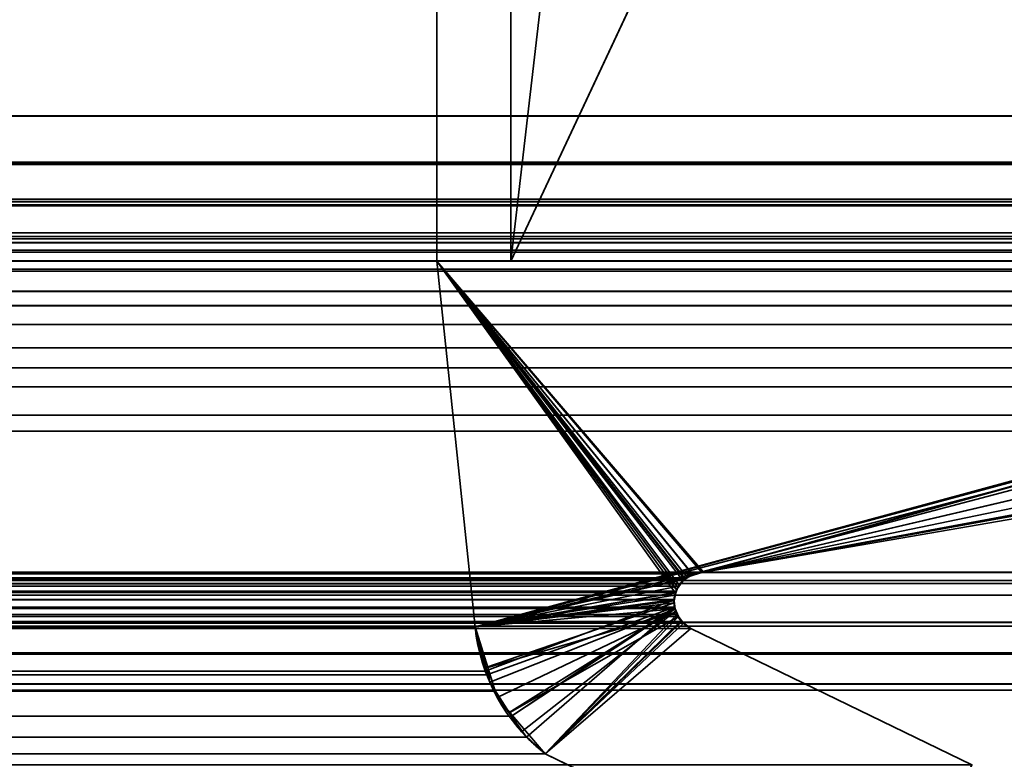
# Model space of a CAD drawing. Header units: millimetres. Extents: x -490 to 6690, y -115 to 152.
# Tile 950 of 1056: x 4953.59 to 4956.91, y 3.32 to 5.82. Entities that reach past the tile are written whole.
import ezdxf

# ---------------------------------------------------------------- set-up
doc = ezdxf.new("R2010")
doc.units = ezdxf.units.MM
doc.layers.add('152', color=253, linetype='Continuous')

# ---------------------------------------------------------------- blocks, each defined once
blk = doc.blocks.new('UG_SURFACE_004')
at = {"layer": '152', "color": 252, "linetype": 'Continuous', "lineweight": 35}
for points in [[(5144.0001, -6.2, 2202.5001), (5144.0001, 133.2, 2202.5001), (3855.9999, 133.2, 2202.5001), (3855.9999, -6.2, 2202.5001)], [(4006, -6.2, 2052.5), (4006, 133.2, 2052.5), (4994, 133.2, 2052.5), (4994, -6.2, 2052.5)]]:
    blk.add_3dface(points, dxfattribs=at)
blk = doc.blocks.new('UG_SURFACE_277')
at = {"layer": '152', "color": 254, "linetype": 'Continuous', "lineweight": 35}
for points in [[(4979.25, -10, 2032.7499), (4979.25, 136.75, 2032.7499), (4020.75, 136.75, 2032.7499), (4020.75, -10, 2032.7499)], [(4955.2498, 131.75, 2008.75), (4955.2498, 5, 2008.75), (4044.7502, 5, 2008.75), (4044.7502, 131.75, 2008.75)], [(4959.0001, 13, 2012.5), (4959.0001, 5, 2012.5), (4955.2498, 5, 2008.75), (4955.2498, 131.75, 2008.75)], [(4971.4999, 21, 2025.0001), (4971.4999, -8, 2025.0001), (4028.5001, -8, 2025.0001), (4028.5001, 21, 2025.0001)], [(4967, 5, 2020.4999), (4967, 21, 2020.4999), (4033, 21, 2020.4999), (4033, 5, 2020.4999)], [(4962.9998, 13, 2016.5), (4962.9998, 5, 2016.5), (4037.0002, 5, 2016.5), (4037.0002, 13, 2016.5)], [(4959.0001, 5, 2012.5), (4959.0001, 13, 2012.5), (4040.9999, 13, 2012.5), (4040.9999, 5, 2012.5)], [(4967, 5, 2020.4999), (4033, 5, 2020.4999), (4037.0002, 5, 2016.5), (4962.9998, 5, 2016.5)], [(4959.0001, 5, 2012.5), (4040.9999, 5, 2012.5), (4044.7502, 5, 2008.75), (4955.2498, 5, 2008.75)]]:
    blk.add_3dface(points, dxfattribs=at)
blk = doc.blocks.new('UG_SURFACE_278')
at = {"layer": '152', "color": 7, "linetype": 'Continuous', "lineweight": 35}
for points in [[(4955.2498, 5, 2008.75), (4955.2498, 131.75, 2008.75), (4044.7502, 131.75, 2008.75), (4044.7502, 5, 2008.75)], [(4045.0001, 5, 2008.5001), (4045.0001, 131.75, 2008.5001), (4954.9999, 131.75, 2008.5001), (4954.9999, 5, 2008.5001)], [(4955.2498, 131.75, 2008.75), (4955.2498, 5, 2008.75), (4954.9999, 5, 2008.5001), (4954.9999, 131.75, 2008.5001)], [(4954.9999, 5, 2008.5001), (4955.2498, 5, 2008.75), (4044.7502, 5, 2008.75), (4045.0001, 5, 2008.5001)]]:
    blk.add_3dface(points, dxfattribs=at)
blk = doc.blocks.new('UG_SURFACE_279')
at = {"layer": '152', "color": 7, "linetype": 'Continuous', "lineweight": 35}
for points in [[(4955.2498, 5, -7.5), (4954.9999, 5, -7.5), (4954.9999, 131.75, -7.5), (4955.2498, 131.75, -7.5)], [(4954.9999, 5, 2008.5001), (4954.9999, 131.75, 2008.5001), (4954.9999, 131.75, -7.5), (4954.9999, 5, -7.5)], [(4954.9999, 131.75, 2008.5001), (4954.9999, 5, 2008.5001), (4955.2498, 5, 2008.75), (4955.2498, 131.75, 2008.75)], [(4955.2498, 5, -7.5), (4955.2498, 131.75, -7.5), (4955.2498, 131.75, 2008.75), (4955.2498, 5, 2008.75)], [(4954.9999, 5, 2008.5001), (4954.9999, 5, -7.5), (4955.2498, 5, -7.5), (4955.2498, 5, 2008.75)]]:
    blk.add_3dface(points, dxfattribs=at)
blk = doc.blocks.new('UG_SURFACE_280')
at = {"layer": '152', "color": 254, "linetype": 'Continuous', "lineweight": 35}
for points in [[(4955.2979, 132.0496, 2008.7976), (4955.2498, 131.75, 2008.75), (4955.2498, 5, 2008.75), (4967, 106, 2020.4999)], [(4955.2498, 131.75, -7.5), (4955.2498, 5, -7.5), (4955.2498, 5, 2008.75), (4955.2498, 131.75, 2008.75)], [(4959.0001, 13, -7.5), (4959.0001, 5, -7.5), (4955.2498, 5, -7.5), (4955.2498, 131.75, -7.5)], [(4959.0001, 13, 2012.5), (4967, 106, 2020.4999), (4955.2498, 5, 2008.75)], [(4955.2498, 5, 2008.75), (4959.0001, 5, 2012.5), (4959.0001, 13, 2012.5)], [(4959.0001, 5, 2012.5), (4955.2498, 5, 2008.75), (4955.2498, 5, -7.5), (4959.0001, 5, -7.5)]]:
    blk.add_3dface(points, dxfattribs=at)
blk = doc.blocks.new('UG_SURFACE_303')
at = {"layer": '152', "color": 14, "linetype": 'Continuous', "lineweight": 35}
for points in [[(4971.3001, -10, 2024.8001), (4971.3001, 19, 2024.8001), (4028.6999, 19, 2024.8001), (4028.6999, -10, 2024.8001)], [(4967.2499, 16.25, 2020.75), (4967.2499, -22, 2020.75), (4032.7501, -22, 2020.75), (4032.7501, 16.25, 2020.75)]]:
    blk.add_3dface(points, dxfattribs=at)
blk = doc.blocks.new('UG_SURFACE_304')
at = {"layer": '152', "color": 7, "linetype": 'Continuous', "lineweight": 35}
for points in [[(4032.7501, 16, 2020.75), (4032.7501, -22, 2020.75), (4967.2499, -22, 2020.75), (4967.2499, 16, 2020.75)], [(4967, 16, 2020.4999), (4967, -22, 2020.4999), (4033, -22, 2020.4999), (4033, 16, 2020.4999)]]:
    blk.add_3dface(points, dxfattribs=at)
blk = doc.blocks.new('UG_SURFACE_310')
at = {"layer": '152', "color": 253, "linetype": 'Continuous', "lineweight": 35}
for points in [[(4038.2771, 7.26, 2015.223), (4038.2771, 5.4905, 2015.223), (4961.7229, 5.4905, 2015.223), (4961.7229, 7.26, 2015.223)], [(4039.7649, 5.4905, 2013.7351), (4039.7649, 7.26, 2013.7351), (4960.2351, 7.26, 2013.7351), (4960.2351, 5.4905, 2013.7351)], [(4038.2276, 5.3301, 2015.2724), (4961.7724, 5.3301, 2015.2724), (4961.7229, 5.4905, 2015.223), (4038.2771, 5.4905, 2015.223)], [(4039.8116, 5.3344, 2013.6886), (4039.7649, 5.4905, 2013.7351), (4960.2351, 5.4905, 2013.7351)], [(4039.8116, 5.3344, 2013.6886), (4960.2351, 5.4905, 2013.7351), (4960.1884, 5.3344, 2013.6886)], [(4955.8725, 3.9461, 2009.3725), (4955.1291, 3.7665, 2008.6291), (4961.7229, 5.4905, 2015.223)], [(4961.7229, 5.4905, 2015.223), (4955.1291, 3.7665, 2008.6291), (4959.7082, 5.0015, 2013.2082)], [(4955.9002, 3.95, 2009.4001), (4955.8725, 3.9461, 2009.3725), (4961.7229, 5.4905, 2015.223), (4961.7724, 5.3301, 2015.2724)], [(4038.2266, 5.3261, 2015.2736), (4038.1341, 5.19, 2015.3656), (4961.8659, 5.19, 2015.3656)], [(4961.7734, 5.3261, 2015.2736), (4038.2276, 5.3301, 2015.2724), (4038.2266, 5.3261, 2015.2736)], [(4038.2266, 5.3261, 2015.2736), (4961.8659, 5.19, 2015.3656), (4961.7734, 5.3261, 2015.2736)], [(4961.7734, 5.3261, 2015.2736), (4961.7724, 5.3301, 2015.2724), (4038.2276, 5.3301, 2015.2724)], [(4039.8116, 5.3342, 2013.6883), (4960.1884, 5.3342, 2013.6883), (4960.1092, 5.2087, 2013.6094)], [(4039.8908, 5.2087, 2013.6094), (4039.8116, 5.3342, 2013.6883), (4960.1092, 5.2087, 2013.6094)], [(4961.7724, 5.3301, 2015.2724), (4961.7734, 5.3261, 2015.2736), (4955.9002, 3.95, 2009.4001)], [(4955.9002, 3.95, 2009.4001), (4961.7734, 5.3261, 2015.2736), (4961.8659, 5.19, 2015.3656), (4961.8683, 5.1863, 2015.3682)], [(4038.1317, 5.1863, 2015.3682), (4037.9963, 5.0833, 2015.5039), (4962.0037, 5.0833, 2015.5039)], [(4961.8683, 5.1863, 2015.3682), (4038.1341, 5.19, 2015.3656), (4038.1317, 5.1863, 2015.3682)], [(4038.1317, 5.1863, 2015.3682), (4962.0037, 5.0833, 2015.5039), (4961.8683, 5.1863, 2015.3682)], [(4961.8683, 5.1863, 2015.3682), (4961.8659, 5.19, 2015.3656), (4038.1341, 5.19, 2015.3656)], [(4960.1092, 5.2087, 2013.6094), (4960.0992, 5.1999, 2013.5989), (4039.9008, 5.1999, 2013.5989), (4039.8908, 5.2087, 2013.6094)], [(4039.9008, 5.1999, 2013.5989), (4960.0992, 5.1999, 2013.5989), (4959.9748, 5.0955, 2013.4747), (4040.0252, 5.0955, 2013.4747)], [(4955.9002, 3.95, 2009.4001), (4961.8683, 5.1863, 2015.3682), (4962.0037, 5.0833, 2015.5039)], [(4962.0314, 5.0625, 2015.5313), (4037.9963, 5.0833, 2015.5039), (4037.9686, 5.0625, 2015.5313)], [(4962.0314, 5.0625, 2015.5313), (4962.0037, 5.0833, 2015.5039), (4037.9963, 5.0833, 2015.5039)], [(4040.0252, 5.0955, 2013.4747), (4959.9748, 5.0955, 2013.4747), (4959.9509, 5.0753, 2013.4506)], [(4040.0491, 5.0753, 2013.4506), (4040.0252, 5.0955, 2013.4747), (4959.9509, 5.0753, 2013.4506)], [(4962.0037, 5.0833, 2015.5039), (4962.0314, 5.0625, 2015.5313), (4955.9002, 3.95, 2009.4001)], [(4037.9686, 5.0625, 2015.5313), (4037.8346, 5.0304, 2015.6653), (4962.1654, 5.0304, 2015.6653)], [(4037.9686, 5.0625, 2015.5313), (4962.1654, 5.0304, 2015.6653), (4962.0314, 5.0625, 2015.5313)], [(4040.1745, 5.0422, 2013.3252), (4040.0491, 5.0753, 2013.4506), (4959.9509, 5.0753, 2013.4506)], [(4959.9509, 5.0753, 2013.4506), (4959.8255, 5.0373, 2013.3257), (4040.1745, 5.0422, 2013.3252)], [(4955.9002, 3.95, 2009.4001), (4962.0314, 5.0625, 2015.5313), (4962.1654, 5.0304, 2015.6653)], [(4037.7078, 5, 2015.7921), (4962.2922, 5, 2015.7921), (4962.1654, 5.0304, 2015.6653), (4037.8346, 5.0304, 2015.6653)], [(4040.1745, 5.0422, 2013.3252), (4959.7082, 5.0015, 2013.2082), (4959.6663, 5, 2013.1662)], [(4040.1745, 5.0422, 2013.3252), (4959.8255, 5.0373, 2013.3257), (4959.7082, 5.0015, 2013.2082)], [(4959.6663, 5, 2013.1662), (4040.3337, 5, 2013.1662), (4040.1745, 5.0422, 2013.3252)], [(4962.1654, 5.0304, 2015.6653), (4962.2922, 5, 2015.7921), (4964.7613, 3.95, 2018.2612), (4955.9002, 3.95, 2009.4001)], [(4034.2298, 4.9728, 2019.2704), (4965.7702, 4.9728, 2019.2704), (4965.6053, 5, 2019.105), (4034.3947, 5, 2019.105)], [(4965.6053, 5, 2019.105), (4962.2922, 5, 2015.7921), (4037.7078, 5, 2015.7921), (4034.3947, 5, 2019.105)], [(4959.6663, 5, 2013.1662), (4954.9999, 5, 2008.5001), (4045.0001, 5, 2008.5001), (4040.3337, 5, 2013.1662)], [(4044.8709, 3.7665, 2008.6291), (4045.0001, 5, 2008.5001), (4954.9999, 5, 2008.5001), (4955.1291, 3.7665, 2008.6291)], [(4955.1291, 3.7665, 2008.6291), (4954.9999, 5, 2008.5001), (4959.6663, 5, 2013.1662)], [(4959.6663, 5, 2013.1662), (4959.7082, 5.0015, 2013.2082), (4955.1291, 3.7665, 2008.6291)], [(4034.1921, 4.9666, 2019.3079), (4034.0781, 4.8981, 2019.4218), (4965.9219, 4.8981, 2019.4218)], [(4965.8079, 4.9666, 2019.3079), (4965.7702, 4.9728, 2019.2704), (4034.2298, 4.9728, 2019.2704), (4034.1921, 4.9666, 2019.3079)], [(4034.1921, 4.9666, 2019.3079), (4965.9219, 4.8981, 2019.4218), (4965.8079, 4.9666, 2019.3079)], [(4966.0015, 4.8502, 2019.5012), (4965.9219, 4.8981, 2019.4218), (4034.0781, 4.8981, 2019.4218), (4033.9985, 4.8502, 2019.5012)], [(4033.9475, 4.7858, 2019.5525), (4966.0525, 4.7858, 2019.5525), (4966.0015, 4.8502, 2019.5012)], [(4033.9985, 4.8502, 2019.5012), (4033.9475, 4.7858, 2019.5525), (4966.0015, 4.8502, 2019.5012)], [(4966.1145, 4.7079, 2019.6145), (4966.0525, 4.7858, 2019.5525), (4033.9475, 4.7858, 2019.5525), (4033.8855, 4.7079, 2019.6145)], [(4033.8855, 4.7079, 2019.6145), (4033.8578, 4.64, 2019.6421), (4966.1422, 4.64, 2019.6421)], [(4033.8855, 4.7079, 2019.6145), (4966.1422, 4.64, 2019.6421), (4966.1145, 4.7079, 2019.6145)], [(4966.1684, 4.5765, 2019.6681), (4966.1422, 4.64, 2019.6421), (4033.8578, 4.64, 2019.6421), (4033.8316, 4.5765, 2019.6681)], [(4033.8192, 4.4803, 2019.681), (4966.1808, 4.4803, 2019.681), (4966.1684, 4.5765, 2019.6681)], [(4033.8316, 4.5765, 2019.6681), (4033.8192, 4.4803, 2019.681), (4966.1684, 4.5765, 2019.6681)], [(4033.812, 4.4265, 2019.6881), (4966.188, 4.4265, 2019.6881), (4966.1808, 4.4803, 2019.681), (4033.8192, 4.4803, 2019.681)], [(4033.812, 4.4265, 2019.6881), (4033.8135, 2.0275, 2019.6865), (4966.1865, 2.0275, 2019.6865), (4966.188, 4.4265, 2019.6881)], [(4035.068, 3.909, 2018.4321), (4035.1195, 3.9214, 2018.3804), (4964.8805, 3.9227, 2018.3806)], [(4964.8805, 3.9227, 2018.3806), (4964.9253, 3.9125, 2018.425), (4035.068, 3.909, 2018.4321)], [(4035.1195, 3.9214, 2018.3804), (4035.2387, 3.95, 2018.2612), (4964.7613, 3.95, 2018.2612)], [(4964.7613, 3.95, 2018.2612), (4964.8805, 3.9227, 2018.3806), (4035.1195, 3.9214, 2018.3804)], [(4964.7613, 3.95, 2018.2612), (4035.2387, 3.95, 2018.2612), (4044.0998, 3.95, 2009.4001), (4955.9002, 3.95, 2009.4001)], [(4955.8725, 3.9461, 2009.3725), (4044.0998, 3.95, 2009.4001), (4044.1275, 3.9461, 2009.3725)], [(4955.8725, 3.9461, 2009.3725), (4955.9002, 3.95, 2009.4001), (4044.0998, 3.95, 2009.4001)], [(4044.1275, 3.9461, 2009.3725), (4955.8706, 3.9452, 2009.3708), (4955.8725, 3.9461, 2009.3725)], [(4044.1275, 3.9461, 2009.3725), (4044.1294, 3.9452, 2009.3708), (4955.8706, 3.9452, 2009.3708)], [(4044.1561, 3.9312, 2009.3441), (4955.8439, 3.9312, 2009.3441), (4955.8706, 3.9452, 2009.3708), (4044.1294, 3.9452, 2009.3708)], [(4955.8368, 3.9273, 2009.3367), (4044.1561, 3.9312, 2009.3441), (4044.1632, 3.9273, 2009.3367)], [(4955.8368, 3.9273, 2009.3367), (4955.8439, 3.9312, 2009.3441), (4044.1561, 3.9312, 2009.3441)], [(4044.1632, 3.9273, 2009.3367), (4955.8225, 3.9111, 2009.3226), (4955.8368, 3.9273, 2009.3367)], [(4044.1632, 3.9273, 2009.3367), (4044.1775, 3.9111, 2009.3226), (4955.8225, 3.9111, 2009.3226)], [(4955.1291, 3.7665, 2008.6291), (4955.8725, 3.9461, 2009.3725), (4955.8706, 3.9452, 2009.3708)], [(4955.8706, 3.9452, 2009.3708), (4955.8439, 3.9312, 2009.3441), (4955.1291, 3.7665, 2008.6291)], [(4955.8439, 3.9312, 2009.3441), (4955.8368, 3.9273, 2009.3367), (4955.1291, 3.7665, 2008.6291)], [(4955.1291, 3.7665, 2008.6291), (4955.8368, 3.9273, 2009.3367), (4955.8225, 3.9111, 2009.3226), (4955.8153, 3.9028, 2009.3153)], [(4964.9253, 3.9125, 2018.425), (4035.0122, 3.8669, 2018.4877), (4035.068, 3.909, 2018.4321)], [(4964.9253, 3.9125, 2018.425), (4964.9892, 3.8732, 2018.4894), (4035.0122, 3.8669, 2018.4877)], [(4955.8153, 3.9028, 2009.3153), (4044.1775, 3.9111, 2009.3226), (4044.1847, 3.9028, 2009.3153)], [(4955.8153, 3.9028, 2009.3153), (4955.8225, 3.9111, 2009.3226), (4044.1775, 3.9111, 2009.3226)], [(4044.1847, 3.9028, 2009.3153), (4955.8077, 3.8863, 2009.3076), (4955.8153, 3.9028, 2009.3153)], [(4044.1847, 3.9028, 2009.3153), (4044.1923, 3.8863, 2009.3076), (4955.8077, 3.8863, 2009.3076)], [(4955.1291, 3.7665, 2008.6291), (4955.8153, 3.9028, 2009.3153), (4955.8077, 3.8863, 2009.3076), (4955.8058, 3.8818, 2009.3055)], [(4964.9892, 3.8732, 2018.4894), (4034.9288, 3.7806, 2018.5711), (4034.9607, 3.8278, 2018.5392)], [(4964.9892, 3.8732, 2018.4894), (4965.0722, 3.7815, 2018.5721), (4034.9288, 3.7806, 2018.5711)], [(4034.9607, 3.8278, 2018.5392), (4035.0122, 3.8669, 2018.4877), (4964.9892, 3.8732, 2018.4894)], [(4964.9892, 3.8732, 2018.4894), (4964.9892, 3.8732, 2018.4894), (4034.9607, 3.8278, 2018.5392)], [(4044.1923, 3.8863, 2009.3076), (4955.801, 3.8588, 2009.3007), (4955.8058, 3.8818, 2009.3055)], [(4955.801, 3.8588, 2009.3007), (4044.1923, 3.8863, 2009.3076), (4044.1942, 3.8818, 2009.3055)], [(4955.8058, 3.8818, 2009.3055), (4955.8077, 3.8863, 2009.3076), (4044.1923, 3.8863, 2009.3076)], [(4044.1942, 3.8818, 2009.3055), (4955.801, 3.8577, 2009.3009), (4955.801, 3.8588, 2009.3007)], [(4044.1942, 3.8818, 2009.3055), (4044.199, 3.8588, 2009.3007), (4955.801, 3.8577, 2009.3009)], [(4955.802, 3.8321, 2009.3021), (4044.199, 3.8577, 2009.3009), (4044.198, 3.8321, 2009.3021)], [(4044.199, 3.8588, 2009.3007), (4044.199, 3.8577, 2009.3009), (4955.801, 3.8577, 2009.3009)], [(4955.802, 3.8321, 2009.3021), (4955.801, 3.8577, 2009.3009), (4044.199, 3.8577, 2009.3009)], [(4955.8058, 3.8818, 2009.3055), (4955.801, 3.8588, 2009.3007), (4955.1291, 3.7665, 2008.6291)], [(4955.1291, 3.7665, 2008.6291), (4955.801, 3.8588, 2009.3007), (4955.801, 3.8577, 2009.3009)], [(4955.1635, 3.6168, 2008.6637), (4955.1291, 3.7665, 2008.6291), (4955.801, 3.8577, 2009.3009)], [(4955.801, 3.8577, 2009.3009), (4955.802, 3.8321, 2009.3021), (4955.1687, 3.6045, 2008.6689), (4955.1635, 3.6168, 2008.6637)], [(4955.8101, 3.8079, 2009.31), (4044.1966, 3.8283, 2009.3033), (4044.1899, 3.8079, 2009.31)], [(4044.198, 3.8321, 2009.3021), (4044.1966, 3.8283, 2009.3033), (4955.8034, 3.8283, 2009.3033)], [(4955.8101, 3.8079, 2009.31), (4955.8034, 3.8283, 2009.3033), (4044.1966, 3.8283, 2009.3033)], [(4044.198, 3.8321, 2009.3021), (4955.8034, 3.8283, 2009.3033), (4955.802, 3.8321, 2009.3021)], [(4955.2526, 3.4647, 2008.7528), (4955.1926, 3.5495, 2008.6927), (4955.1687, 3.6045, 2008.6689), (4955.802, 3.8321, 2009.3021)], [(4955.2526, 3.4647, 2008.7528), (4955.802, 3.8321, 2009.3021), (4955.8034, 3.8283, 2009.3033)], [(4955.3032, 3.3938, 2008.8031), (4955.2526, 3.4647, 2008.7528), (4955.8034, 3.8283, 2009.3033)], [(4955.8034, 3.8283, 2009.3033), (4955.8101, 3.8079, 2009.31), (4955.3657, 3.3375, 2008.8656), (4955.3032, 3.3938, 2008.8031)], [(4955.8258, 3.7842, 2009.3255), (4044.1856, 3.8012, 2009.3143), (4044.1742, 3.7842, 2009.3255)], [(4044.1899, 3.8079, 2009.31), (4044.1856, 3.8012, 2009.3143), (4955.8144, 3.8012, 2009.3143)], [(4955.8258, 3.7842, 2009.3255), (4955.8144, 3.8012, 2009.3143), (4044.1856, 3.8012, 2009.3143)], [(4044.1899, 3.8079, 2009.31), (4955.8144, 3.8012, 2009.3143), (4955.8101, 3.8079, 2009.31)], [(4955.8101, 3.8079, 2009.31), (4955.8144, 3.8012, 2009.3143), (4955.8258, 3.7842, 2009.3255), (4955.3657, 3.3375, 2008.8656)], [(4034.8988, 3.736, 2018.6014), (4034.9288, 3.7806, 2018.5711), (4965.0722, 3.7815, 2018.5721)], [(4965.0722, 3.7815, 2018.5721), (4965.0836, 3.7687, 2018.5835), (4034.8988, 3.736, 2018.6014)], [(4034.8988, 3.736, 2018.6014), (4965.0836, 3.7687, 2018.5835), (4965.1237, 3.6782, 2018.6236)], [(4956.8057, 3.3005, 2010.3056), (4955.8573, 3.7605, 2009.357), (4044.1427, 3.7605, 2009.357), (4043.1943, 3.3005, 2010.3056)], [(4044.1427, 3.7605, 2009.357), (4955.8573, 3.7605, 2009.357), (4955.833, 3.7787, 2009.3329), (4044.167, 3.7787, 2009.3329)], [(4044.1742, 3.7842, 2009.3255), (4044.167, 3.7787, 2009.3329), (4955.833, 3.7787, 2009.3329)], [(4044.1742, 3.7842, 2009.3255), (4955.833, 3.7787, 2009.3329), (4955.8258, 3.7842, 2009.3255)], [(4044.8356, 3.6148, 2008.6644), (4955.1291, 3.7665, 2008.6291), (4955.1635, 3.6168, 2008.6637)], [(4044.8356, 3.6148, 2008.6644), (4044.8709, 3.7665, 2008.6291), (4955.1291, 3.7665, 2008.6291)], [(4955.3657, 3.3375, 2008.8656), (4955.8258, 3.7842, 2009.3255), (4955.833, 3.7787, 2009.3329), (4955.8573, 3.7605, 2009.357)], [(4955.8573, 3.7605, 2009.357), (4956.8057, 3.3005, 2010.3056), (4956.5463, 2.765, 2010.046), (4955.3657, 3.3375, 2008.8656)], [(4965.1241, 3.6739, 2018.6241), (4034.8778, 3.6722, 2018.6224), (4034.8988, 3.736, 2018.6014)], [(4965.1237, 3.6782, 2018.6236), (4965.1241, 3.6739, 2018.6241), (4034.8988, 3.736, 2018.6014)], [(4965.1384, 3.5729, 2018.6386), (4034.8682, 3.6444, 2018.6317), (4034.8778, 3.6722, 2018.6224)], [(4034.8778, 3.6722, 2018.6224), (4965.1241, 3.6739, 2018.6241), (4965.1384, 3.5729, 2018.6386)], [(4965.1384, 3.5729, 2018.6386), (4034.862, 3.5528, 2018.6381), (4034.8682, 3.6444, 2018.6317)], [(4044.7512, 3.4577, 2008.749), (4044.8308, 3.6054, 2008.6694), (4955.1687, 3.6045, 2008.6689)], [(4044.7512, 3.4577, 2008.749), (4955.1687, 3.6045, 2008.6689), (4955.1926, 3.5495, 2008.6927)], [(4955.1635, 3.6168, 2008.6637), (4044.8308, 3.6054, 2008.6694), (4044.8356, 3.6148, 2008.6644)], [(4955.1635, 3.6168, 2008.6637), (4955.1687, 3.6045, 2008.6689), (4044.8308, 3.6054, 2008.6694)], [(4965.1384, 3.5729, 2018.6386), (4965.138, 3.5528, 2018.6381), (4034.862, 3.5528, 2018.6381)], [(4965.138, 3.5528, 2018.6381), (4965.137, 1.872, 2018.6372), (4034.863, 1.872, 2018.6372), (4034.862, 3.5528, 2018.6381)], [(4955.1926, 3.5495, 2008.6927), (4044.7507, 3.4576, 2008.7492), (4044.7512, 3.4577, 2008.749)], [(4955.1926, 3.5495, 2008.6927), (4955.2526, 3.4647, 2008.7528), (4044.7507, 3.4576, 2008.7492)], [(4955.3032, 3.3938, 2008.8031), (4044.6343, 3.3375, 2008.8656), (4044.7507, 3.4576, 2008.7492)], [(4044.7507, 3.4576, 2008.7492), (4955.2526, 3.4647, 2008.7528), (4955.3032, 3.3938, 2008.8031)], [(4955.3032, 3.3938, 2008.8031), (4955.3657, 3.3375, 2008.8656), (4044.6343, 3.3375, 2008.8656)], [(4043.4537, 2.765, 2010.046), (4044.6343, 3.3375, 2008.8656), (4955.3657, 3.3375, 2008.8656), (4956.5463, 2.765, 2010.046)]]:
    blk.add_3dface(points, dxfattribs=at)
blk = doc.blocks.new('UG_SURFACE_311')
at = {"layer": '152', "color": 253, "linetype": 'Continuous', "lineweight": 35}
for points in [[(4959.6663, 5, 2013.1662), (4959.6663, 5, -7.5), (4954.9999, 5, -7.5), (4954.9999, 5, 2008.5001)], [(4955.1291, 3.7665, 2008.6291), (4954.9999, 5, 2008.5001), (4954.9999, 5, -7.5), (4955.1291, 3.7665, -7.5)], [(4954.9999, 5, -7.5), (4955.9002, 3.95, -7.5), (4955.8964, 3.9493, -7.5)], [(4955.8964, 3.9493, -7.5), (4955.8644, 3.9431, -7.5), (4954.9999, 5, -7.5)], [(4964.7613, 3.95, -7.5), (4955.9002, 3.95, -7.5), (4954.9999, 5, -7.5), (4959.6663, 5, -7.5)], [(4954.9999, 5, -7.5), (4955.8306, 3.9219, -7.5), (4955.8196, 3.9056, -7.5)], [(4954.9999, 5, -7.5), (4955.8625, 3.9427, -7.5), (4955.8387, 3.9271, -7.5)], [(4955.1291, 3.7665, -7.5), (4954.9999, 5, -7.5), (4955.8091, 3.8906, -7.5), (4955.8067, 3.8804, -7.5)], [(4955.8387, 3.9271, -7.5), (4955.8306, 3.9219, -7.5), (4954.9999, 5, -7.5)], [(4955.8644, 3.9431, -7.5), (4955.8625, 3.9427, -7.5), (4954.9999, 5, -7.5)], [(4955.8196, 3.9056, -7.5), (4955.8091, 3.8906, -7.5), (4954.9999, 5, -7.5)], [(4959.6663, 5, 2013.1662), (4954.9999, 5, 2008.5001), (4955.8949, 3.9499, 2009.3946)], [(4954.9999, 5, 2008.5001), (4955.8449, 3.9333, 2009.3448), (4955.8649, 3.94, 2009.3651)], [(4954.9999, 5, 2008.5001), (4955.8358, 3.9264, 2009.3358), (4955.8377, 3.9281, 2009.3379)], [(4955.8649, 3.94, 2009.3651), (4955.8949, 3.9499, 2009.3946), (4954.9999, 5, 2008.5001)], [(4954.9999, 5, 2008.5001), (4955.8134, 3.8998, 2009.3136), (4955.8187, 3.9057, 2009.3186), (4955.8358, 3.9264, 2009.3358)], [(4955.8377, 3.9281, 2009.3379), (4955.8449, 3.9333, 2009.3448), (4954.9999, 5, 2008.5001)], [(4954.9999, 5, 2008.5001), (4955.1291, 3.7665, 2008.6291), (4955.8029, 3.8724, 2009.3029), (4955.8058, 3.8802, 2009.306)], [(4955.8058, 3.8802, 2009.306), (4955.8134, 3.8998, 2009.3136), (4954.9999, 5, 2008.5001)], [(4959.6834, 5.0003, 2013.1836), (4959.6663, 5, 2013.1662), (4955.8949, 3.9499, 2009.3946), (4955.8964, 3.9499, 2009.3963)], [(4955.8964, 3.9499, 2009.3963), (4955.9002, 3.95, 2009.4001), (4959.6834, 5.0003, 2013.1836)], [(4955.9002, 3.95, 2009.4001), (4964.7613, 3.95, 2018.2612), (4959.6834, 5.0003, 2013.1836)], [(4955.8358, 3.9264, 2009.3358), (4955.8187, 3.9057, 2009.3186), (4955.8196, 3.9056, -7.5)], [(4955.8358, 3.9264, 2009.3358), (4955.8196, 3.9056, -7.5), (4955.8306, 3.9219, -7.5)], [(4955.8358, 3.9264, 2009.3358), (4955.8306, 3.9219, -7.5), (4955.8387, 3.9271, -7.5)], [(4955.8387, 3.9271, -7.5), (4955.8377, 3.9281, 2009.3379), (4955.8358, 3.9264, 2009.3358)], [(4955.8449, 3.9333, 2009.3448), (4955.8377, 3.9281, 2009.3379), (4955.8387, 3.9271, -7.5)], [(4955.8449, 3.9333, 2009.3448), (4955.8387, 3.9271, -7.5), (4955.8625, 3.9427, -7.5)], [(4955.8625, 3.9427, -7.5), (4955.8649, 3.94, 2009.3651), (4955.8449, 3.9333, 2009.3448)], [(4955.8625, 3.9427, -7.5), (4955.8644, 3.9431, -7.5), (4955.8649, 3.94, 2009.3651)], [(4955.8949, 3.9499, 2009.3946), (4955.8644, 3.9431, -7.5), (4955.8964, 3.9493, -7.5)], [(4955.8949, 3.9499, 2009.3946), (4955.8649, 3.94, 2009.3651), (4955.8644, 3.9431, -7.5)], [(4955.8964, 3.9493, -7.5), (4955.8964, 3.9499, 2009.3963), (4955.8949, 3.9499, 2009.3946)], [(4955.9002, 3.95, -7.5), (4955.9002, 3.95, 2009.4001), (4955.8964, 3.9499, 2009.3963)], [(4955.8964, 3.9499, 2009.3963), (4955.8964, 3.9493, -7.5), (4955.9002, 3.95, -7.5)], [(4964.7613, 3.95, 2018.2612), (4955.9002, 3.95, 2009.4001), (4955.9002, 3.95, -7.5), (4964.7613, 3.95, -7.5)], [(4955.8134, 3.8998, 2009.3136), (4955.8058, 3.8802, 2009.306), (4955.8067, 3.8804, -7.5)], [(4955.8134, 3.8998, 2009.3136), (4955.8067, 3.8804, -7.5), (4955.8091, 3.8906, -7.5)], [(4955.8091, 3.8906, -7.5), (4955.8187, 3.9057, 2009.3186), (4955.8134, 3.8998, 2009.3136)], [(4955.8091, 3.8906, -7.5), (4955.8196, 3.9056, -7.5), (4955.8187, 3.9057, 2009.3186)], [(4955.8067, 3.8804, -7.5), (4955.8005, 3.8538, -7.5), (4955.1291, 3.7665, -7.5)], [(4955.801, 3.8537, 2009.3012), (4955.8029, 3.8724, 2009.3029), (4955.1291, 3.7665, 2008.6291)], [(4955.8005, 3.8538, -7.5), (4955.8005, 3.8534, -7.5), (4955.1291, 3.7665, -7.5)], [(4955.8029, 3.8724, 2009.3029), (4955.8005, 3.8538, -7.5), (4955.8067, 3.8804, -7.5)], [(4955.8029, 3.8724, 2009.3029), (4955.801, 3.8537, 2009.3012), (4955.8005, 3.8538, -7.5)], [(4955.8005, 3.8534, -7.5), (4955.8005, 3.8538, -7.5), (4955.801, 3.8537, 2009.3012)], [(4955.8067, 3.8804, -7.5), (4955.8058, 3.8802, 2009.306), (4955.8029, 3.8724, 2009.3029)], [(4955.1291, 3.7665, 2008.6291), (4955.8005, 3.8468, 2009.3005), (4955.801, 3.8537, 2009.3012)], [(4955.1291, 3.7665, -7.5), (4955.8005, 3.8534, -7.5), (4955.8048, 3.8264, -7.5)], [(4955.8005, 3.8468, 2009.3005), (4955.1291, 3.7665, 2008.6291), (4955.1659, 3.6284, 2008.6656)], [(4955.8048, 3.8264, -7.5), (4955.8067, 3.8158, -7.5), (4955.1721, 3.6293, -7.5), (4955.1291, 3.7665, -7.5)], [(4955.1659, 3.6284, 2008.6656), (4955.1787, 3.5791, 2008.6787), (4955.8043, 3.8265, 2009.3043), (4955.8005, 3.8468, 2009.3005)], [(4955.8043, 3.8265, 2009.3043), (4955.1787, 3.5791, 2008.6787), (4955.2441, 3.4772, 2008.7442)], [(4955.2441, 3.4772, 2008.7442), (4955.286, 3.412, 2008.7862), (4955.8058, 3.8185, 2009.3057), (4955.8043, 3.8265, 2009.3043)], [(4955.8005, 3.8534, -7.5), (4955.801, 3.8537, 2009.3012), (4955.8005, 3.8468, 2009.3005)], [(4955.8005, 3.8468, 2009.3005), (4955.8048, 3.8264, -7.5), (4955.8005, 3.8534, -7.5)], [(4955.8005, 3.8468, 2009.3005), (4955.8043, 3.8265, 2009.3043), (4955.8048, 3.8264, -7.5)], [(4955.8158, 3.8008, -7.5), (4955.8067, 3.8158, -7.5), (4955.8043, 3.8265, 2009.3043)], [(4955.8043, 3.8265, 2009.3043), (4955.8058, 3.8185, 2009.3057), (4955.8158, 3.8008, -7.5)], [(4955.8067, 3.8158, -7.5), (4955.8048, 3.8264, -7.5), (4955.8043, 3.8265, 2009.3043)], [(4955.204, 3.5281, -7.5), (4955.1721, 3.6293, -7.5), (4955.8067, 3.8158, -7.5)], [(4955.8067, 3.8158, -7.5), (4955.8158, 3.8008, -7.5), (4955.2469, 3.4773, -7.5), (4955.204, 3.5281, -7.5)], [(4955.8158, 3.8008, -7.5), (4955.8263, 3.7832, -7.5), (4955.3657, 3.3375, -7.5), (4955.2469, 3.4773, -7.5)], [(4955.8153, 3.8012, 2009.3155), (4955.8058, 3.8185, 2009.3057), (4955.286, 3.412, 2008.7862), (4955.3657, 3.3375, 2008.8656)], [(4955.3657, 3.3375, 2008.8656), (4955.8239, 3.7863, 2009.3238), (4955.8153, 3.8012, 2009.3155)], [(4955.8058, 3.8185, 2009.3057), (4955.8153, 3.8012, 2009.3155), (4955.8158, 3.8008, -7.5)], [(4955.833, 3.7785, -7.5), (4955.8263, 3.7832, -7.5), (4955.8153, 3.8012, 2009.3155)], [(4955.8153, 3.8012, 2009.3155), (4955.8239, 3.7863, 2009.3238), (4955.833, 3.7785, -7.5)], [(4955.8263, 3.7832, -7.5), (4955.8158, 3.8008, -7.5), (4955.8153, 3.8012, 2009.3155)], [(4955.1721, 3.6293, -7.5), (4955.1659, 3.6284, 2008.6656), (4955.1291, 3.7665, 2008.6291)], [(4955.1291, 3.7665, 2008.6291), (4955.1291, 3.7665, -7.5), (4955.1721, 3.6293, -7.5)], [(4955.8573, 3.7605, 2009.357), (4955.833, 3.7793, 2009.3327), (4955.8239, 3.7863, 2009.3238), (4955.3657, 3.3375, 2008.8656)], [(4955.3657, 3.3375, -7.5), (4955.8263, 3.7832, -7.5), (4955.833, 3.7785, -7.5)], [(4955.833, 3.7785, -7.5), (4955.8573, 3.7605, -7.5), (4955.3657, 3.3375, -7.5)], [(4955.8573, 3.7605, -7.5), (4956.8057, 3.3005, -7.5), (4956.5463, 2.765, -7.5), (4955.3657, 3.3375, -7.5)], [(4955.3657, 3.3375, 2008.8656), (4956.5463, 2.765, 2010.046), (4956.8057, 3.3005, 2010.3056), (4955.8573, 3.7605, 2009.357)], [(4955.8239, 3.7863, 2009.3238), (4955.833, 3.7793, 2009.3327), (4955.833, 3.7785, -7.5)], [(4955.8573, 3.7605, -7.5), (4955.833, 3.7785, -7.5), (4955.833, 3.7793, 2009.3327)], [(4955.833, 3.7793, 2009.3327), (4955.8573, 3.7605, 2009.357), (4955.8573, 3.7605, -7.5)], [(4956.8057, 3.3005, -7.5), (4955.8573, 3.7605, -7.5), (4955.8573, 3.7605, 2009.357), (4956.8057, 3.3005, 2010.3056)], [(4955.1787, 3.5791, 2008.6787), (4955.1659, 3.6284, 2008.6656), (4955.1721, 3.6293, -7.5)], [(4955.1787, 3.5791, 2008.6787), (4955.1721, 3.6293, -7.5), (4955.204, 3.5281, -7.5)], [(4955.204, 3.5281, -7.5), (4955.2441, 3.4772, 2008.7442), (4955.1787, 3.5791, 2008.6787)], [(4955.204, 3.5281, -7.5), (4955.2469, 3.4773, -7.5), (4955.2441, 3.4772, 2008.7442)], [(4955.286, 3.412, 2008.7862), (4955.2441, 3.4772, 2008.7442), (4955.2469, 3.4773, -7.5)], [(4955.286, 3.412, 2008.7862), (4955.2469, 3.4773, -7.5), (4955.3657, 3.3375, -7.5)], [(4955.3657, 3.3375, -7.5), (4955.3657, 3.3375, 2008.8656), (4955.286, 3.412, 2008.7862)], [(4956.5463, 2.765, 2010.046), (4955.3657, 3.3375, 2008.8656), (4955.3657, 3.3375, -7.5), (4956.5463, 2.765, -7.5)]]:
    blk.add_3dface(points, dxfattribs=at)

msp = doc.modelspace()

# ---------------------------------------------------------------- linework, layer by layer
at = {"layer": '152', "linetype": 'Continuous', "lineweight": -3}
for p, q in [((4955, 131.75, 2008.5), (4955, 5, 2008.5)), ((4955, 5, 2008.5), (4955, 131.75, 2008.5)), ((4955, 5, -7.5), (4955, 131.75, -7.5)), ((4955.25, 131.75, 2008.75), (4955.25, 5, 2008.75)), ((4955.25, 5, 2008.75), (4955.25, 131.75, 2008.75)), ((4955.25, 5, 2008.75), (4955.25, 131.75, 2008.75)), ((4955.25, 131.75, 2008.75), (4955.25, 5, 2008.75)), ((4955.25, 5, -7.5), (4955.25, 131.75, -7.5)), ((4955.25, 131.75, -7.5), (4955.25, 5, -7.5)), ((4961.7231, 5.4905, 2015.2231), (4038.2769, 5.4905, 2015.2231)), ((4960.2351, 5.4905, 2013.7351), (4039.7649, 5.4905, 2013.7351)), ((4967, 5, 2020.5), (4033, 5, 2020.5)), ((4965.6051, 5, 2019.1051), (4034.3949, 5, 2019.1051)), ((4963, 5, 2016.5), (4037, 5, 2016.5)), ((4962.2921, 5, 2015.7921), (4037.7079, 5, 2015.7921)), ((4959.6661, 5, 2013.1661), (4040.3339, 5, 2013.1661)), ((4959, 5, 2012.5), (4041, 5, 2012.5)), ((4955.25, 5, 2008.75), (4044.75, 5, 2008.75)), ((4955.25, 5, 2008.75), (4044.75, 5, 2008.75)), ((4955, 5, 2008.5), (4045, 5, 2008.5)), ((4955, 5, 2008.5), (4045, 5, 2008.5)), ((4955.25, 5, 2008.75), (4955, 5, 2008.5)), ((4955, 5, 2008.5), (4955.25, 5, 2008.75)), ((4955.25, 5, -7.5), (4955, 5, -7.5)), ((4955, 5, -7.5), (4955, 5, 2008.5)), ((4955.1291, 3.7665, -7.5), (4955, 5, -7.5)), ((4955, 5, -7.5), (4955, 5, 2008.5)), ((4959.6661, 5, 2013.1661), (4955, 5, 2008.5)), ((4955, 5, -7.5), (4959.6661, 5, -7.5)), ((4955.1291, 3.7665, 2008.6291), (4955, 5, 2008.5)), ((4955.1291, 3.7665, 2008.6291), (4955, 5, 2008.5)), ((4955, 5, 2008.5), (4959.6661, 5, 2013.1661)), ((4955.25, 5, -7.5), (4959, 5, -7.5)), ((4955.25, 5, -7.5), (4955.25, 5, 2008.75)), ((4955.25, 5, -7.5), (4955.25, 5, 2008.75)), ((4955.25, 5, 2008.75), (4959, 5, 2012.5)), ((4959, 5, 2012.5), (4955.25, 5, 2008.75)), ((4966.1881, 4.4265, 2019.6881), (4033.8119, 4.4265, 2019.6881)), ((4035.2389, 3.95, 2018.2611), (4964.7611, 3.95, 2018.2611)), ((4044.0999, 3.95, 2009.4001), (4955.9001, 3.95, 2009.4001)), ((4964.7611, 3.95, 2018.2611), (4955.9001, 3.95, 2009.4001)), ((4955.9001, 3.95, 2009.4001), (4955.9001, 3.95, -7.5)), ((4955.9001, 3.95, -7.5), (4964.7611, 3.95, -7.5)), ((4955.9001, 3.95, 2009.4001), (4964.7611, 3.95, 2018.2611)), ((4044.1429, 3.7605, 2009.3571), (4955.8571, 3.7605, 2009.3571)), ((4955.1291, 3.7665, 2008.6291), (4044.8709, 3.7665, 2008.6291)), ((4955.1291, 3.7665, -7.5), (4955.1291, 3.7665, 2008.6291)), ((4956.8056, 3.3005, -7.5), (4955.8571, 3.7605, -7.5)), ((4955.8571, 3.7605, 2009.3571), (4956.8056, 3.3005, 2010.3056)), ((4955.8571, 3.7605, 2009.3571), (4956.8056, 3.3005, 2010.3056)), ((4955.8571, 3.7605, 2009.3571), (4955.8571, 3.7605, -7.5)), ((4034.8619, 3.5528, 2018.6381), (4965.1381, 3.5528, 2018.6381)), ((4955.3656, 3.3375, 2008.8656), (4044.6344, 3.3375, 2008.8656)), ((4956.5461, 2.765, -7.5), (4955.3656, 3.3375, -7.5)), ((4956.5461, 2.765, 2010.0461), (4955.3656, 3.3375, 2008.8656)), ((4955.3656, 3.3375, -7.5), (4955.3656, 3.3375, 2008.8656)), ((4956.5461, 2.765, 2010.0461), (4955.3656, 3.3375, 2008.8656))]:
    msp.add_line(p, q, dxfattribs=at)
at = {"layer": '152', "linetype": 'Continuous', "lineweight": -3, "extrusion": (0, 0, -1)}
for centre, radius, start, end in [((-4955.9001, 3.8504, 7.5), 0.0996, 295.5692, 90), ((-4955.7553, 3.832, 7.5), 0.6296, 308.2395, 354.0262)]:
    msp.add_arc(centre, radius, start, end, dxfattribs=at)
at = {"layer": '152', "linetype": 'Continuous', "lineweight": -3}
for points, knots in [([(4955.8571, 3.7605, 2009.3571), (4955.8458, 3.7659, 2009.3458), (4955.8349, 3.7737, 2009.3349), (4955.8196, 3.7909, 2009.3196), (4955.8142, 3.7989, 2009.3142), (4955.8065, 3.8153, 2009.3065), (4955.8037, 3.8235, 2009.3037), (4955.8005, 3.8408, 2009.3005), (4955.8001, 3.85, 2009.3001), (4955.8015, 3.8668, 2009.3015), (4955.8031, 3.8746, 2009.3031), (4955.8081, 3.8894, 2009.3081), (4955.8114, 3.8965, 2009.3114), (4955.8214, 3.9126, 2009.3214), (4955.8289, 3.9208, 2009.3289), (4955.8478, 3.9364, 2009.3478), (4955.8601, 3.9426, 2009.3601), (4955.8816, 3.9487, 2009.3816), (4955.8909, 3.95, 2009.3909), (4955.9001, 3.95, 2009.4001)], [0, 0, 0, 0, 0.159786, 0.159786, 0.261469, 0.261469, 0.345325, 0.345325, 0.429852, 0.429852, 0.50499, 0.50499, 0.583764, 0.583764, 0.706728, 0.706728, 0.877391, 0.877391, 1, 1, 1, 1]), ([(4955.1291, 3.7665, 2008.6291), (4955.1318, 3.7405, 2008.6318), (4955.1362, 3.7147, 2008.6362), (4955.1478, 3.6646, 2008.6478), (4955.1551, 3.6402, 2008.6551), (4955.1721, 3.5934, 2008.6721), (4955.1819, 3.5709, 2008.6819), (4955.2227, 3.4895, 2008.7227), (4955.2612, 3.4371, 2008.7612), (4955.3231, 3.3732, 2008.8231), (4955.344, 3.3545, 2008.844), (4955.3656, 3.3375, 2008.8656)], [0, 0, 0, 0, 0.139875, 0.139875, 0.279633, 0.279633, 0.419256, 0.419256, 0.814401, 0.814401, 1, 1, 1, 1])]:
    msp.add_open_spline(points, degree=3, knots=knots, dxfattribs=at)
msp.add_rational_spline([(4955.8571, 3.7605, 2009.3571), (4955.829, 3.7739, 2009.329), (4955.8007, 3.8023, 2009.3007), (4955.796, 3.8421, 2009.296), (4955.8098, 3.9027, 2009.3098), (4955.8312, 3.9366, 2009.3312), (4955.869, 3.95, 2009.369), (4955.9001, 3.95, 2009.4001)], [1, 1, 0.968153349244, 1, 1, 0.968153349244, 1, 1], degree=4, knots=[0, 0, 0, 0, 0, 0.5, 0.5, 0.5, 1, 1, 1, 1, 1], dxfattribs=at)
msp.add_rational_spline([(4955.1291, 3.7665, 2008.6291), (4955.1423, 3.6397, 2008.6423), (4955.1886, 3.5196, 2008.6886), (4955.2654, 3.4164, 2008.7654), (4955.3656, 3.3375, 2008.8656)], [1, 0.960615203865, 0.947486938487, 0.960615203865, 1], degree=4, dxfattribs=at)

# ---------------------------------------------------------------- block references
for name in ['UG_SURFACE_278', 'UG_SURFACE_279', 'UG_SURFACE_277', 'UG_SURFACE_280', 'UG_SURFACE_004', 'UG_SURFACE_303', 'UG_SURFACE_304', 'UG_SURFACE_311', 'UG_SURFACE_310']:
    msp.add_blockref(name, (0, 0), dxfattribs=at)

doc.saveas('drawing.dxf')
